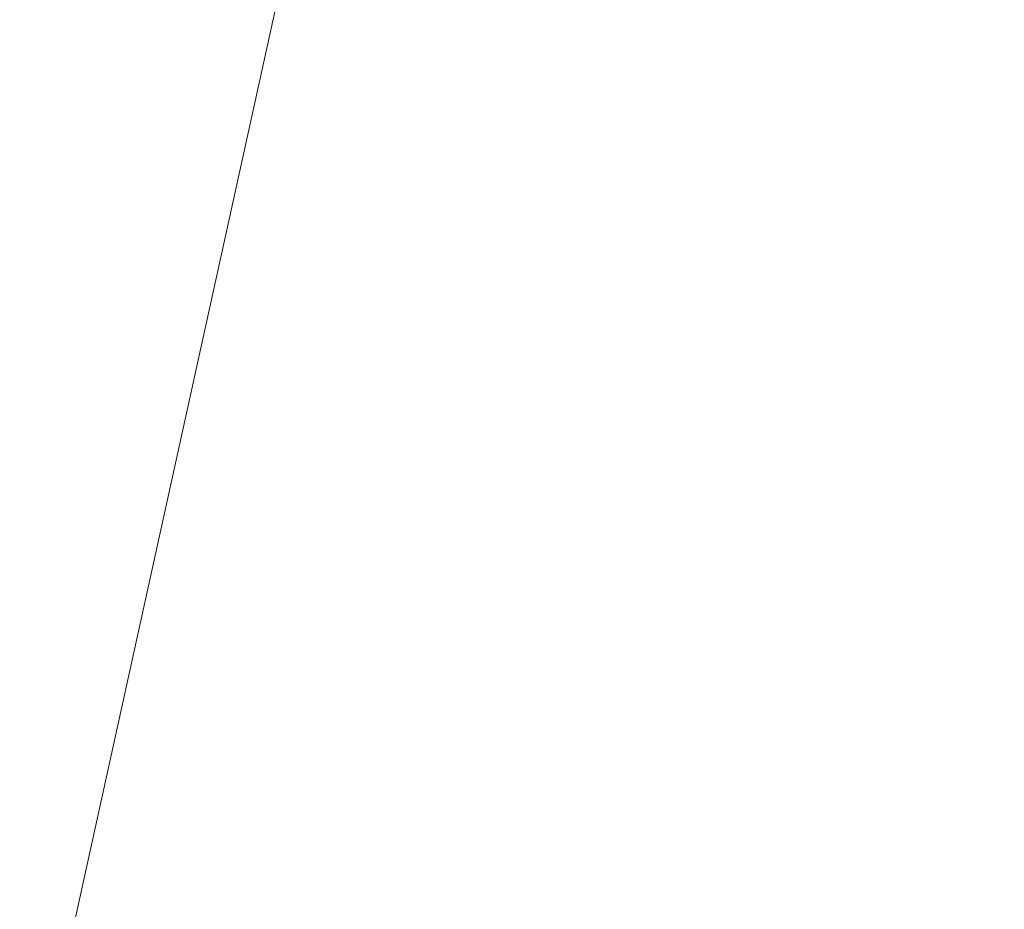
# Model space of a CAD drawing. Header units: metres. Extents: x 250001 to 257773, y 598992 to 609118.
# Tile 404 of 1056: x 254927.005 to 254927.553, y 601129.33 to 601129.825. Entities that reach past the tile are written whole.
import ezdxf

# ---------------------------------------------------------------- set-up
doc = ezdxf.new("R2010")
doc.units = ezdxf.units.M
for name, color, linetype, lineweight in [('B-WE-GR-GRAS-GV', 252, 'Continuous', 13), ('B-WE-GW-TALUD_KRUIN-G', 252, 'Continuous', 18), ('N-WE-VH-VERHARDING_HALFVERHARDING-A', 252, 'Continuous', 18), ('X-XX-AL-REFERENTIE-G', 7, 'Continuous', 18)]:
    doc.layers.add(name, color=color, linetype=linetype, lineweight=lineweight)

# ---------------------------------------------------------------- blocks, each defined once
blk = doc.blocks.new('BS2021-132-Xref-BGT-GRIJS-20210617-aangepast')
at = {"layer": 'B-WE-GR-GRAS-GV', "flags": 128}
for points in [[(254954.283, 601277.17), (254920.73, 601124.682), (254925.766, 601123.555), (254959.325, 601276.051)], [(254959.325, 601276.051), (254925.766, 601123.555), (254925.961, 601123.511), (254926.133, 601124.277), (254926.47643, 601124.20095)]]:
    blk.add_lwpolyline(points, dxfattribs=at)
at = {"layer": 'B-WE-GW-TALUD_KRUIN-G', "flags": 128}
blk.add_lwpolyline([(254925.766, 601123.555), (254959.325, 601276.051)], dxfattribs=at)

msp = doc.modelspace()

# ---------------------------------------------------------------- hatches: boundary and pattern name
at = {"layer": 'N-WE-VH-VERHARDING_HALFVERHARDING-A'}
h = msp.add_hatch(dxfattribs=at)
h.set_pattern_fill('AVH-HALFVERHARDING-SO', color=256, pattern_type=2)
h.set_pattern_definition([(50, (254847.808, 601253.6878), (3.5863, -0.31376), [0.375, -4.125]), (355, (254847.808, 601253.688), (-0.693757, 3.76096), [0.3, -3.3]), (100.4514, (254848.107, 601253.6617), (2.892547, 3.4472), [0.3187, -3.50571]), (46.1842, (254847.808, 601254.688), (5.336205, -0.827595), [0.5625, -6.1875]), (96.6356, (254848.253, 601254.619), (4.67331, 4.87059), [0.47805, -5.25856]), (351.1842, (254847.808, 601254.688), (4.67331, 4.87059), [0.45, -4.95]), (21, (254848.308, 601254.4378), (2.984535, -2.013094), [0.375, -4.125]), (326, (254848.308, 601254.438), (1.216577, 3.62575), [0.3, -3.3]), (71.4514, (254848.557, 601254.27), (4.201113, 1.61265), [0.3187, -3.50571]), (37.5, (254847.8081, 601253.6878), (0.060799, 1.664469), [0, -3.26, 0, -3.35, 0, -3.3125]), (7.5, (254847.8081, 601253.6878), (1.315348, 1.972059), [0, -1.91, 0, -3.185, 0, -1.2625]), (327.5, (254846.6931, 601253.6878), (2.669112, -0.112774), [0, -1.25, 0, -3.9, 0, -5.175]), (317.5, (254846.193, 601253.6878), (2.91593, 0.500525), [0, -1.625, 0, -2.59, 0, -3.675])])
edge = h.paths.add_edge_path()
edge.add_line((254940.45271, 601403.42762), (254953.35373, 601350.43742))
edge.add_line((254953.35373, 601350.43742), (254909.72378, 601236.44517))
edge.add_line((254909.72378, 601236.44517), (254860.94239, 601247.38402))
edge.add_line((254860.94239, 601247.38402), (254858.09788, 601234.69904))
edge.add_line((254858.09788, 601234.69904), (254835.65522, 601239.73164))
edge.add_line((254835.65522, 601239.73164), (254832.37309, 601225.09512))
edge.add_line((254832.37309, 601225.09512), (254827.99692, 601205.57976))
edge.add_line((254827.99692, 601205.57976), (254825.06962, 601206.23619))
edge.add_line((254825.06962, 601206.23619), (254814.9975, 601161.31998))
edge.add_arc((254839.3917, 601155.84977), 25, 167.360942, 205.659478)
edge.add_line((254816.85711, 601145.02422), (254830.66941, 601116.27237))
edge.add_arc((254853.204, 601127.09791), 25, 205.659478, 227.898781)
edge.add_line((254836.44294, 601108.54887), (254908.72681, 601043.23259))
edge.add_line((254908.72681, 601043.23259), (254908.68147, 601043.02412))
edge.add_line((254908.68147, 601043.02412), (254907.6454, 601038.26011))
edge.add_line((254907.6454, 601038.26011), (254907.3876, 601037.1))
edge.add_line((254907.3876, 601037.1), (254905.4545, 601042.14614))
edge.add_line((254905.4545, 601042.14614), (254833.99411, 601106.71831))
edge.add_arc((254850.75517, 601125.26735), 25, 205.659478, 227.898781, ccw=False)
edge.add_line((254828.22059, 601114.44181), (254813.00317, 601146.11857))
edge.add_arc((254835.53776, 601156.94411), 25, 167.360942, 205.659478, ccw=False)
edge.add_line((254811.14357, 601162.41432), (254823.35463, 601216.8691))
edge.add_arc((254798.96044, 601222.33931), 25, 347.360942, 437.360942)
edge.add_line((254804.43065, 601246.73351), (254797.60027, 601248.26517))
edge.add_line((254797.60027, 601248.26517), (254798.91312, 601254.11977))
edge.add_line((254798.91312, 601254.11977), (254820.38002, 601249.30599))
edge.add_arc((254822.5681, 601259.06366), 10, 257.360942, 347.360942)
edge.add_line((254832.32578, 601256.87558), (254837.57718, 601280.29401))
edge.add_line((254837.57718, 601280.29401), (254866.85022, 601273.72975))
edge.add_line((254866.85022, 601273.72975), (254862.03643, 601252.26286))
edge.add_line((254862.03643, 601252.26286), (254885.50765, 601246.99962))
edge.add_arc((254890.97787, 601271.39382), 25, 257.360942, 339.055913)
edge.add_line((254914.32611, 601262.4574), (254945.34123, 601343.49082))
edge.add_arc((254921.99299, 601352.42724), 25, 339.055913, 373.683057)
edge.add_line((254946.28346, 601358.34101), (254935.72354, 601401.7153))
edge.add_line((254935.72354, 601401.7153), (254940.45271, 601403.42762))

# ---------------------------------------------------------------- block references
at = {"layer": 'X-XX-AL-REFERENTIE-G'}
msp.add_blockref('BS2021-132-Xref-BGT-GRIJS-20210617-aangepast', (0, 0), dxfattribs=at)

doc.saveas('drawing.dxf')
